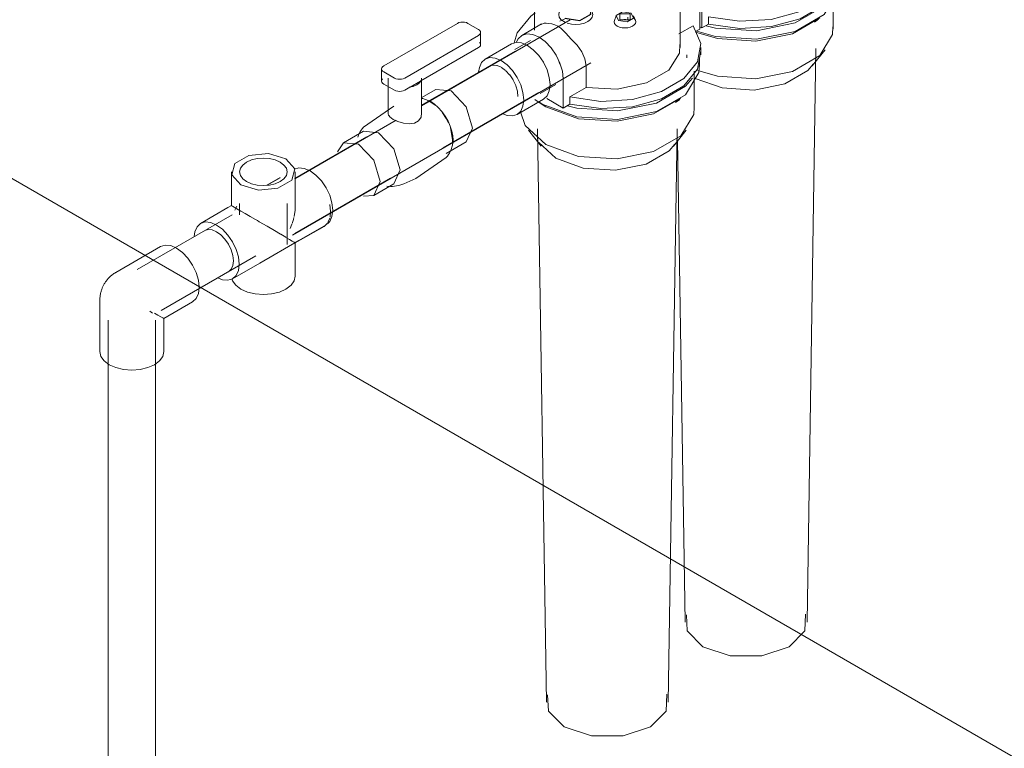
# Model space of a CAD drawing. Header units: metres. Extents: x -54598 to 1827199, y -329446 to -256744.
# Tile 314 of 474: x 204750 to 205413, y -285077 to -284587. Entities that reach past the tile are written whole.
import ezdxf

# ---------------------------------------------------------------- set-up
doc = ezdxf.new("R2010")
doc.units = ezdxf.units.M
for name, color, linetype, lineweight in [('G-ANNO-SYMB', 7, 'Continuous', 9), ('M-EQPM', 7, 'Continuous', 20), ('P-PIPE', 7, 'Continuous', 20)]:
    doc.layers.add(name, color=color, linetype=linetype, lineweight=lineweight)

# ---------------------------------------------------------------- blocks, each defined once
blk = doc.blocks.new('Reflex_Fillsoft_II - Reflex Fillsoft II-543100-AKS11')
at = {"layer": 'M-EQPM', "color": 150}
for p, q in [((-18473.47, 10109.38), (-18473.47, 10134.69)), ((-18563.08, 10128.73), (-18563.08, 10109.13)), ((-18561.67, 10109.95), (-18561.67, 10129.54)), ((-18674.31, 10127.09), (-18674.31, 10108.36)), ((-18576.31, 10096.88), (-18576.31, 10127.09)), ((-18654.2, 10115.78), (-18657.18, 10114.58)), ((-18654.63, 10115.6), (-18655.73, 10115.26)), ((-18653.46, 10113.64), (-18654.65, 10114.23)), ((-18619.32, 10118.16), (-18620.54, 10115.06)), ((-18611.59, 10115.09), (-18611.59, 10117.25)), ((-18606.39, 10115.06), (-18607.61, 10118.16)), ((-18557.18, 10112.54), (-18557.18, 10117.44)), ((-18486.01, 10113.79), (-18483.26, 10115.81)), ((-18669.49, 10112.63), (-18682.77, 10104.96)), ((-18669.88, 10112.37), (-18667.89, 10113.09)), ((-18567.57, 10111.44), (-18577.14, 10105.92)), ((-18563.08, 10109.13), (-18565.9, 10107.5)), ((-18563.08, 10110.76), (-18561.67, 10109.95)), ((-18561.67, 10109.95), (-18557.18, 10112.54)), ((-18562.31, 10091.98), (-18562.31, 10096.88)), ((-18490.97, 9710.47), (-18484.98, 10096.07)), ((-18487.5, 10084.43), (-18478.88, 10095.2)), ((-18571.81, 10089.78), (-18571.81, 10091.98)), ((-18563.7, 10085.77), (-18563.31, 10089.61)), ((-18563.31, 10084.06), (-18563.31, 10089.78)), ((-18639.64, 10084.53), (-18639.64, 10069.83)), ((-18655.01, 10056.06), (-18655.01, 10075.65)), ((-18566.81, 10055.49), (-18566.81, 10080.8)), ((-18639.64, 10069.83), (-18650.52, 10063.55)), ((-18674.02, 10061.92), (-18671.27, 10059.9)), ((-18655.01, 10056.06), (-18666.1, 10062.46)), ((-18650.52, 10063.55), (-18650.52, 10058.65)), ((-18579.35, 10059.9), (-18576.6, 10061.92)), ((-18671.49, 10060.18), (-18669.15, 10058.75)), ((-18671.27, 10059.9), (-18666.67, 10056.92)), ((-18650.52, 10058.65), (-18655.01, 10056.06)), ((-18678.4, 10041.31), (-18669.78, 10030.55)), ((-18672.3, 10042.18), (-18666.31, 9656.58)), ((-18584.31, 9656.58), (-18578.32, 10042.18)), ((-18580.84, 10030.55), (-18572.21, 10041.31)), ((-18578.01, 10034.7), (-18572.97, 9710.47)), ((-18671.56, 10033.08), (-18659.96, 10022.42))]:
    blk.add_line(p, q, dxfattribs=at)
for points in [[(-18557.18, 10117.44, 0), (-18536.32, 10114.49, 0), (-18515, 10115.74, 0), (-18495.65, 10121.05, 0), (-18480.5, 10129.8, 0), (-18471.3, 10140.97, 0), (-18469.12, 10153.29, 0), (-18474.23, 10165.33, 0)], [(-18469.12, 10148.36, 0), (-18471.31, 10136.06, 0), (-18480.5, 10124.9, 0), (-18495.63, 10116.16, 0), (-18514.96, 10110.85, 0), (-18536.28, 10109.58, 0), (-18557.18, 10112.54, 0)], [(-18565.09, 10107.69, 0), (-18552.45, 10104.17, 0), (-18525.03, 10102.38, 0), (-18498.98, 10107.64, 0), (-18479.47, 10118.91, 0), (-18470.36, 10133.95, 0), (-18470.07, 10139.93, 0)], [(-18558.76, 10111.39, 0), (-18552.45, 10109.88, 0), (-18525.03, 10108.1, 0), (-18498.98, 10113.36, 0), (-18479.47, 10124.62, 0), (-18474.61, 10130.08, 0)], [(-18654.65, 10114.23, 0), (-18656.48, 10115.61, 0), (-18657.63, 10117.21, 0), (-18658.02, 10118.93, 0), (-18657.63, 10120.65, 0), (-18657.28, 10121.27, 0)], [(-18653.95, 10116.27, 0), (-18643.8, 10114.71, 0), (-18636.38, 10118.99, 0), (-18636.78, 10122.29, 0)], [(-18635.41, 10120.65, 0), (-18635.02, 10118.93, 0), (-18635.41, 10117.21, 0), (-18636.56, 10115.61, 0), (-18638.39, 10114.23, 0), (-18640.77, 10113.18, 0), (-18643.55, 10112.52, 0), (-18646.52, 10112.29, 0), (-18649.5, 10112.52, 0), (-18652.27, 10113.18, 0)], [(-18609.22, 10119.85, 0), (-18615.02, 10120.74, 0), (-18619.26, 10118.29, 0), (-18617.71, 10114.95, 0)], [(-18673.87, 10120.05, 0), (-18676.78, 10117.86, 0), (-18685.98, 10106.68, 0), (-18688.08, 10099.98, 0)], [(-18653.59, 10116.48, 0), (-18643.93, 10114.98, 0), (-18636.86, 10119.07, 0), (-18636.6, 10120.32, 0)], [(-18618.59, 10111.17, 0), (-18619.74, 10112.04, 0), (-18620.47, 10113.05, 0), (-18620.71, 10114.13, 0), (-18620.47, 10115.22, 0)], [(-18607.19, 10116.22, 0), (-18606.46, 10115.22, 0), (-18606.21, 10114.13, 0), (-18606.46, 10113.05, 0), (-18607.19, 10112.04, 0), (-18608.34, 10111.17, 0), (-18609.84, 10110.51, 0), (-18611.59, 10110.09, 0), (-18613.46, 10109.95, 0), (-18615.34, 10110.09, 0), (-18617.09, 10110.51, 0), (-18618.59, 10111.17, 0)], [(-18617.71, 10114.95, 0), (-18611.91, 10114.05, 0), (-18607.67, 10116.5, 0), (-18609.22, 10119.85, 0)], [(-18609.93, 10119.44, 0), (-18617, 10119.44, 0), (-18617, 10115.36, 0)], [(-18617, 10115.36, 0), (-18609.93, 10115.36, 0), (-18609.93, 10119.44, 0)], [(-18612.14, 10115.46, 0), (-18612.78, 10115.61, 0), (-18613.46, 10115.66, 0), (-18614.15, 10115.61, 0), (-18614.79, 10115.46, 0)], [(-18566.01, 10107.22, 0), (-18551.29, 10102.81, 0), (-18525.42, 10101.12, 0), (-18500.85, 10106.09, 0), (-18482.44, 10116.72, 0)], [(-18667.89, 10113.09, 0), (-18666.49, 10113.13, 0), (-18664.71, 10113.02, 0), (-18662.69, 10112.7, 0), (-18660.58, 10112.11, 0), (-18658.54, 10111.17, 0)], [(-18658.54, 10111.17, 0), (-18656.69, 10109.86, 0), (-18654.97, 10108.24, 0), (-18653.27, 10106.41, 0), (-18651.48, 10104.46, 0), (-18649.56, 10102.51, 0)], [(-18650.52, 10063.55, 0), (-18629.66, 10060.6, 0), (-18608.34, 10061.85, 0), (-18588.98, 10067.16, 0), (-18573.84, 10075.91, 0), (-18564.64, 10087.08, 0), (-18562.46, 10099.4, 0), (-18567.57, 10111.44, 0)], [(-18564.48, 10081.3, 0), (-18551.29, 10077.5, 0), (-18525.42, 10075.81, 0), (-18500.85, 10080.78, 0), (-18482.44, 10091.41, 0), (-18473.84, 10105.59, 0), (-18473.51, 10110.65, 0)], [(-18655.01, 10075.65, 0), (-18655.56, 10080.83, 0), (-18657.19, 10086.3, 0), (-18659.77, 10091.68, 0), (-18663.14, 10096.61, 0), (-18667.06, 10100.75, 0), (-18671.27, 10103.82, 0), (-18675.48, 10105.61, 0), (-18679.4, 10106, 0), (-18682.77, 10104.96, 0), (-18685.36, 10102.57, 0), (-18686.46, 10100.53, 0)], [(-18649.56, 10102.51, 0), (-18645.67, 10098.39, 0), (-18642.5, 10093.94, 0), (-18640.39, 10089.25, 0), (-18639.64, 10084.53, 0)], [(-18650.52, 10058.65, 0), (-18629.66, 10055.7, 0), (-18608.34, 10056.96, 0), (-18588.98, 10062.27, 0), (-18573.84, 10071.01, 0), (-18564.64, 10082.18, 0), (-18562.46, 10094.5, 0)], [(-18639.64, 10069.83, 0), (-18618.66, 10068.85, 0), (-18598.91, 10073.05, 0), (-18584.03, 10081.64, 0), (-18576.76, 10093.04, 0), (-18576.45, 10098.76, 0)], [(-18669.15, 10058.75, 0), (-18645.79, 10050.28, 0), (-18618.37, 10048.49, 0), (-18592.32, 10053.76, 0), (-18572.81, 10065.02, 0), (-18563.7, 10080.06, 0), (-18563.4, 10086.04, 0)], [(-18566.13, 10076.04, 0), (-18548.15, 10069.61, 0), (-18526.48, 10068.2, 0), (-18505.9, 10072.36, 0), (-18490.48, 10081.26, 0), (-18486.53, 10085.79, 0)], [(-18652.09, 10057.5, 0), (-18645.79, 10055.99, 0), (-18618.37, 10054.21, 0), (-18592.32, 10059.47, 0), (-18572.81, 10070.74, 0), (-18567.94, 10076.21, 0)], [(-18666.67, 10056.92, 0), (-18644.63, 10048.92, 0), (-18618.76, 10047.24, 0), (-18594.19, 10052.2, 0), (-18575.78, 10062.83, 0)], [(-18666.67, 10031.6, 0), (-18644.63, 10023.61, 0), (-18618.76, 10021.92, 0), (-18594.19, 10026.89, 0), (-18575.78, 10037.52, 0), (-18567.18, 10051.71, 0), (-18566.85, 10056.76, 0)], [(-18683.71, 10053.48, 0), (-18680.53, 10044.33, 0), (-18666.67, 10031.6, 0)], [(-18659.96, 10022.42, 0), (-18641.49, 10015.72, 0), (-18619.82, 10014.31, 0), (-18599.24, 10018.47, 0), (-18583.82, 10027.37, 0), (-18579.87, 10031.9, 0)], [(-18572.12, 9715.46, 0), (-18571.57, 9704.55, 0), (-18560.96, 9693.94, 0)], [(-18560.96, 9693.94, 0), (-18542.58, 9687.82, 0), (-18521.36, 9687.82, 0), (-18502.98, 9693.94, 0), (-18492.37, 9704.55, 0), (-18491.99, 9715.9, 0)], [(-18665.45, 9661.57, 0), (-18664.91, 9650.66, 0), (-18654.3, 9640.05, 0)], [(-18654.3, 9640.05, 0), (-18635.92, 9633.93, 0), (-18614.7, 9633.93, 0), (-18596.32, 9640.05, 0), (-18585.71, 9650.66, 0), (-18585.33, 9662.02, 0)]]:
    blk.add_polyline3d(points, dxfattribs=at)
blk = doc.blocks.new('ADSK_Полипропилен_Тройник - Универсальный-675123-AKS11')
at = {"layer": 'P-PIPE', "color": 150}
for p, q in [((-18878.2, 10013.18), (-18878.2, 9991.95)), ((-18845.34, 10009.46), (-18854.37, 10004.25)), ((-18835.2, 9991.95), (-18835.2, 10013.18)), ((-18880.53, 9989.14), (-18898.91, 9978.53)), ((-18878.18, 9990.5), (-18880.53, 9989.14)), ((-18878.2, 9991.95), (-18878.2, 9990.47)), ((-18878.03, 9990.39), (-18878.04, 9990.4)), ((-18835.2, 9990.47), (-18835.2, 9991.95)), ((-18837.48, 9978.04), (-18838.61, 9975.1)), ((-18832.87, 9967.01), (-18814.48, 9977.62)), ((-18896.16, 9973.76), (-18893.82, 9974.49)), ((-18893.82, 9974.49), (-18891.09, 9974.22)), ((-18891.09, 9974.22), (-18888.16, 9972.97)), ((-18888.16, 9972.97), (-18885.24, 9970.83)), ((-18885.24, 9970.83), (-18882.51, 9967.95)), ((-18841.52, 9969.31), (-18844.86, 9971.24)), ((-18882.51, 9967.95), (-18880.16, 9964.52)), ((-18880.16, 9964.52), (-18878.37, 9960.78)), ((-18859.03, 9951.9), (-18832.87, 9967.01)), ((-18878.37, 9960.78), (-18877.24, 9956.98)), ((-18877.24, 9956.98), (-18876.85, 9953.37)), ((-18877.24, 9950.22), (-18878.37, 9947.72)), ((-18877.41, 9941.29), (-18859.03, 9951.9)), ((-18876.85, 9953.37), (-18877.24, 9950.22)), ((-18878.37, 9947.72), (-18880.16, 9946.05))]:
    blk.add_line(p, q, dxfattribs=at)
for points in [[(-18841.49, 10021.96, 0), (-18853.33, 10025.44, 0), (-18866.46, 10024.24, 0), (-18875.85, 10018.82, 0), (-18877.93, 10011.24, 0), (-18871.9, 10004.4, 0)], [(-18871.9, 10004.4, 0), (-18860.06, 10000.92, 0), (-18846.94, 10002.12, 0), (-18837.54, 10007.55, 0), (-18835.46, 10015.12, 0), (-18841.49, 10021.96, 0)], [(-18845.38, 10019.71, 0), (-18848.7, 10021.18, 0), (-18852.56, 10022.11, 0), (-18856.7, 10022.42, 0), (-18860.84, 10022.11, 0), (-18864.7, 10021.18, 0), (-18868.01, 10019.71, 0)], [(-18868.01, 10019.71, 0), (-18870.55, 10017.8, 0), (-18872.15, 10015.57, 0), (-18872.7, 10013.18, 0), (-18872.15, 10010.79, 0), (-18870.55, 10008.56, 0), (-18868.01, 10006.65, 0)], [(-18845.38, 10006.65, 0), (-18842.84, 10008.56, 0), (-18841.24, 10010.79, 0), (-18840.7, 10013.18, 0), (-18841.24, 10015.57, 0), (-18842.84, 10017.8, 0), (-18845.38, 10019.71, 0)], [(-18835.73, 10015, 0), (-18832.83, 10015.83, 0), (-18829.17, 10015.47, 0), (-18825.23, 10013.79, 0)], [(-18825.23, 10013.79, 0), (-18821.3, 10010.92, 0), (-18817.63, 10007.05, 0), (-18814.48, 10002.45, 0), (-18812.07, 9997.42, 0), (-18810.55, 9992.31, 0), (-18810.03, 9987.46, 0), (-18810.55, 9983.22, 0), (-18812.07, 9979.86, 0), (-18813.46, 9978.34, 0)], [(-18868.01, 10006.65, 0), (-18864.7, 10005.18, 0), (-18860.84, 10004.26, 0), (-18856.7, 10003.94, 0), (-18852.56, 10004.26, 0), (-18848.7, 10005.18, 0), (-18845.38, 10006.65, 0)], [(-18877.52, 9990.1, 0), (-18877.82, 9990.27, 0), (-18878.03, 9990.39, 0)], [(-18871.9, 9986.85, 0), (-18874.44, 9988.32, 0), (-18876.32, 9989.4, 0), (-18877.52, 9990.1, 0)], [(-18835.37, 9993.52, 0), (-18835.35, 9987.4, 0), (-18836.01, 9983.28, 0)], [(-18862.03, 9981.15, 0), (-18865.49, 9983.15, 0), (-18868.84, 9985.09, 0), (-18871.9, 9986.85, 0)], [(-18836.2, 9982.42, 0), (-18836.51, 9981.19, 0), (-18837.34, 9978.45, 0)], [(-18888.16, 9977.46, 0), (-18892.1, 9979.13, 0), (-18895.77, 9979.5, 0), (-18898.91, 9978.53, 0), (-18901.33, 9976.28, 0), (-18902.85, 9972.93, 0), (-18903.34, 9969.73, 0)], [(-18887.22, 9941.84, 0), (-18884.23, 9940.68, 0), (-18880.56, 9940.31, 0), (-18877.41, 9941.29, 0), (-18875, 9943.53, 0), (-18873.48, 9946.88, 0), (-18872.96, 9951.13, 0), (-18873.48, 9955.97, 0), (-18875, 9961.08, 0), (-18877.41, 9966.11, 0), (-18880.56, 9970.72, 0), (-18884.23, 9974.59, 0), (-18888.16, 9977.46, 0)], [(-18859.41, 9979.64, 0), (-18860.72, 9980.39, 0), (-18862.03, 9981.15, 0)], [(-18845.08, 9971.37, 0), (-18849.3, 9973.8, 0), (-18854.11, 9976.58, 0), (-18859.41, 9979.64, 0)]]:
    blk.add_polyline3d(points, dxfattribs=at)
blk = doc.blocks.new('ADSK_Полипропилен_Муфта переходная - Переходной-675098-AKS11')
at = {"layer": 'P-PIPE', "color": 150}
for p, q in [((-18676.94, 10101.48), (-18687.55, 10095.36)), ((-18689.8, 10099.26), (-18707.48, 10089.05)), ((-18702.38, 10085.01), (-18704.73, 10084.29)), ((-18699.65, 10084.74), (-18702.05, 10085.03)), ((-18696.73, 10083.5), (-18699.42, 10084.68)), ((-18693.8, 10081.36), (-18696.54, 10083.39)), ((-18691.07, 10078.48), (-18693.65, 10081.22)), ((-18688.73, 10075.05), (-18690.94, 10078.32)), ((-18686.93, 10071.31), (-18688.62, 10074.87)), ((-18685.8, 10067.5), (-18686.85, 10071.1)), ((-18670.55, 10065.92), (-18659.94, 10072.04)), ((-18685.98, 10051.81), (-18668.3, 10062.02)), ((-18685.41, 10063.9), (-18685.75, 10067.27))]:
    blk.add_line(p, q, dxfattribs=at)
for points in [[(-18663.85, 10071.86, 0), (-18664.36, 10076.7, 0), (-18665.88, 10081.81, 0), (-18668.3, 10086.84, 0), (-18671.45, 10091.45, 0), (-18675.11, 10095.32, 0), (-18679.05, 10098.19, 0), (-18682.98, 10099.87, 0), (-18686.65, 10100.23, 0), (-18689.8, 10099.26, 0)], [(-18681.52, 10061.65, 0), (-18682.04, 10066.5, 0), (-18683.56, 10071.61, 0), (-18685.98, 10076.64, 0), (-18689.13, 10081.25, 0), (-18692.79, 10085.12, 0), (-18696.73, 10087.99, 0), (-18700.66, 10089.66, 0), (-18704.33, 10090.02, 0), (-18707.48, 10089.05, 0), (-18709.89, 10086.81, 0), (-18711.41, 10083.45, 0), (-18711.9, 10080.28, 0)], [(-18658.94, 10089.78, 0), (-18658.03, 10087.69, 0), (-18657.32, 10085.59, 0)], [(-18668.3, 10062.02, 0), (-18665.88, 10064.26, 0), (-18664.36, 10067.62, 0), (-18663.85, 10071.86, 0)], [(-18695.56, 10052.26, 0), (-18692.79, 10051.2, 0), (-18689.13, 10050.84, 0), (-18685.98, 10051.81, 0), (-18683.56, 10054.05, 0), (-18682.04, 10057.41, 0), (-18681.52, 10061.65, 0)]]:
    blk.add_polyline3d(points, dxfattribs=at)
blk = doc.blocks.new('ADSK_Полипропилен_Отвод - Универсальный-675131-AKS11')
at = {"layer": 'P-PIPE', "color": 150}
for p, q in [((-18925.85, 9962.97), (-18955.91, 9945.62)), ((-18966.66, 9927), (-18966.66, 9892.3)), ((-18923.66, 9914.59), (-18904.35, 9925.73)), ((-18933.1, 9919.6), (-18931.3, 9918.15)), ((-18923.66, 9892.3), (-18923.66, 9914.59))]:
    blk.add_line(p, q, dxfattribs=at)
for points in [[(-18925.85, 9962.97, 0), (-18922.71, 9963.94, 0), (-18919.04, 9963.58, 0), (-18915.1, 9961.91, 0)], [(-18915.1, 9961.91, 0), (-18911.17, 9959.04, 0), (-18907.5, 9955.17, 0), (-18904.35, 9950.56, 0), (-18901.94, 9945.53, 0), (-18900.42, 9940.42, 0), (-18899.9, 9935.57, 0), (-18900.42, 9931.33, 0), (-18901.94, 9927.97, 0), (-18904.35, 9925.73, 0)], [(-18966.66, 9927, 0), (-18966.64, 9927.73, 0), (-18966.61, 9928.43, 0), (-18966.55, 9929.11, 0), (-18966.48, 9929.76, 0), (-18966.39, 9930.39, 0), (-18966.28, 9930.99, 0), (-18966.16, 9931.58, 0), (-18966.03, 9932.14, 0), (-18965.89, 9932.69, 0), (-18965.74, 9933.22, 0), (-18965.57, 9933.74, 0), (-18965.4, 9934.24, 0), (-18965.22, 9934.73, 0), (-18965.03, 9935.21, 0), (-18964.82, 9935.68, 0), (-18964.62, 9936.14, 0), (-18964.4, 9936.6, 0), (-18964.17, 9937.04, 0), (-18963.93, 9937.48, 0), (-18963.68, 9937.91, 0), (-18963.43, 9938.33, 0), (-18963.16, 9938.75, 0), (-18962.88, 9939.17, 0), (-18962.59, 9939.58, 0), (-18962.29, 9939.99, 0), (-18961.97, 9940.4, 0), (-18961.64, 9940.8, 0), (-18961.3, 9941.21, 0), (-18960.93, 9941.61, 0), (-18960.55, 9942.01, 0), (-18960.16, 9942.4, 0), (-18959.74, 9942.8, 0), (-18959.3, 9943.2, 0), (-18958.83, 9943.59, 0), (-18958.34, 9943.98, 0), (-18957.82, 9944.37, 0), (-18957.28, 9944.76, 0), (-18956.7, 9945.14, 0), (-18956.08, 9945.52, 0), (-18955.91, 9945.62, 0)], [(-18923.73, 9914.63, 0), (-18924.43, 9915.03, 0), (-18925.75, 9915.8, 0), (-18927.61, 9916.87, 0), (-18929.95, 9918.22, 0)], [(-18960.36, 9883.52, 0), (-18963.78, 9886.09, 0), (-18965.92, 9889.09, 0), (-18966.66, 9892.3, 0)], [(-18923.66, 9892.3, 0), (-18924.39, 9889.09, 0), (-18926.54, 9886.09, 0), (-18929.95, 9883.52, 0), (-18934.41, 9881.55, 0), (-18939.59, 9880.31, 0), (-18945.16, 9879.89, 0), (-18950.72, 9880.31, 0), (-18955.91, 9881.55, 0), (-18960.36, 9883.52, 0)]]:
    blk.add_polyline3d(points, dxfattribs=at)
blk = doc.blocks.new('ADSK_Полипропилен_Отвод - Универсальный-V94-AKS11')
at = {"layer": 'P-PIPE'}
for p, q in [((-18845.34, 10009.22), (-18854.13, 10004.14)), ((-18811.97, 9991.24), (-18811.45, 9986.61)), ((-18811.97, 9982.16), (-18813.3, 9979.08)), ((-18811.45, 9986.4), (-18811.84, 9982.68)), ((-18835.2, 9965.42), (-18815.9, 9976.56)), ((-18813.78, 9978.41), (-18815.9, 9976.56)), ((-18835.2, 9943.13), (-18835.2, 9965.42))]:
    blk.add_line(p, q, dxfattribs=at)
for points in [[(-18875.94, 9987.42, 0), (-18875.72, 9987.87, 0), (-18875.48, 9988.3, 0), (-18875.23, 9988.74, 0), (-18874.98, 9989.16, 0), (-18874.71, 9989.58, 0), (-18874.43, 9990, 0)], [(-18835.28, 9965.46, 0), (-18835.97, 9965.86, 0), (-18837.3, 9966.62, 0), (-18839.16, 9967.7, 0), (-18841.5, 9969.05, 0)], [(-18835.2, 9943.13, 0), (-18835.94, 9939.91, 0), (-18838.08, 9936.92, 0), (-18841.5, 9934.35, 0), (-18845.95, 9932.38, 0), (-18851.14, 9931.14, 0), (-18856.7, 9930.71, 0), (-18862.27, 9931.14, 0), (-18867.45, 9932.38, 0), (-18871.91, 9934.35, 0)], [(-18871.91, 9934.35, 0), (-18875.32, 9936.92, 0), (-18877.47, 9939.91, 0), (-18877.93, 9941.16, 0)]]:
    blk.add_polyline3d(points, dxfattribs=at)
blk = doc.blocks.new('ADSK_Кран шаровой ППР_DN20-63 - Кран шаровый ППР 32-V102-AKS11')
at = {"layer": 'P-PIPE', "color": 150}
for p, q in [((-18726.15, 10113.05), (-18775.65, 10084.47)), ((-18712.01, 10108.96), (-18719.08, 10113.05)), ((-18761.51, 10076.3), (-18712.01, 10104.88)), ((-18710.55, 10098.76), (-18710.55, 10106.92)), ((-18712.01, 10096.72), (-18750.71, 10074.38)), ((-18777.12, 10082.43), (-18777.12, 10074.26)), ((-18775.65, 10080.39), (-18768.58, 10076.3)), ((-18772.76, 10076.3), (-18772.76, 10052.18)), ((-18750.9, 10074.26), (-18757.98, 10070.18)), ((-18750.26, 10052.18), (-18750.26, 10076.3)), ((-18768.58, 10068.14), (-18775.65, 10072.22)), ((-18758.2, 10070.05), (-18761.51, 10068.14)), ((-18740.6, 10068.66), (-18750.64, 10062.86)), ((-18730.75, 10042.7), (-18729.41, 10034.91)), ((-18720.2, 10033.33), (-18715.97, 10042.66)), ((-18789.39, 10040.49), (-18802.82, 10032.73)), ((-18729.41, 10034.91), (-18729.53, 10032.84)), ((-18733.63, 10025.57), (-18720.2, 10033.33)), ((-18768.99, 10005.16), (-18764.76, 10014.5)), ((-18782.42, 9997.4), (-18768.99, 10005.16))]:
    blk.add_line(p, q, dxfattribs=at)
for points in [[(-18719.08, 10113.05, 0), (-18720.12, 10113.51, 0), (-18721.32, 10113.79, 0), (-18722.62, 10113.89, 0), (-18723.91, 10113.79, 0), (-18725.12, 10113.51, 0), (-18726.15, 10113.05, 0)], [(-18712.01, 10104.88, 0), (-18711.22, 10105.48, 0), (-18710.72, 10106.18, 0), (-18710.55, 10106.92, 0), (-18710.72, 10107.67, 0), (-18711.22, 10108.37, 0), (-18712.01, 10108.96, 0)], [(-18711.22, 10100.2, 0), (-18710.72, 10099.5, 0), (-18710.55, 10098.76, 0), (-18710.72, 10098.01, 0), (-18711.22, 10097.31, 0), (-18712.01, 10096.72, 0)], [(-18775.65, 10084.47, 0), (-18776.45, 10083.87, 0), (-18776.95, 10083.17, 0), (-18777.12, 10082.43, 0), (-18776.95, 10081.68, 0), (-18776.45, 10080.98, 0), (-18775.65, 10080.39, 0)], [(-18775.65, 10072.22, 0), (-18776.45, 10072.82, 0), (-18776.95, 10073.52, 0), (-18777.12, 10074.26, 0), (-18776.95, 10075.01, 0), (-18776.45, 10075.71, 0)], [(-18768.58, 10076.3, 0), (-18767.54, 10075.85, 0), (-18766.34, 10075.56, 0), (-18765.04, 10075.46, 0), (-18763.75, 10075.56, 0), (-18762.54, 10075.85, 0), (-18761.51, 10076.3, 0)], [(-18758.6, 10070.03, 0), (-18755.88, 10070.68, 0), (-18753.55, 10071.71, 0), (-18751.77, 10073.06, 0), (-18750.64, 10074.62, 0)], [(-18761.51, 10068.14, 0), (-18762.54, 10067.68, 0), (-18763.75, 10067.39, 0), (-18765.04, 10067.29, 0), (-18766.34, 10067.39, 0), (-18767.54, 10067.68, 0), (-18768.58, 10068.14, 0)], [(-18715.97, 10042.66, 0), (-18720.2, 10056.88, 0), (-18730.4, 10067.65, 0), (-18740.6, 10068.66, 0)], [(-18729.11, 10034.4, 0), (-18729.31, 10037.36, 0), (-18729.93, 10040.57, 0), (-18730.99, 10043.95, 0), (-18732.49, 10047.36, 0), (-18734.38, 10050.68, 0), (-18736.59, 10053.75, 0), (-18739.02, 10056.45, 0), (-18741.58, 10058.69, 0), (-18744.15, 10060.42, 0), (-18749.38, 10062.43, 0), (-18750.64, 10062.56, 0)], [(-18746.16, 10061.02, 0), (-18743.83, 10059.89, 0), (-18741.18, 10058.08, 0)], [(-18768.93, 10057.41, 0), (-18789.25, 10043.26, 0), (-18790.16, 10042.21, 0), (-18790.9, 10041.25, 0), (-18791.52, 10040.34, 0), (-18792.5, 10038.55, 0), (-18793.14, 10036.49, 0)], [(-18772.72, 10051.77, 0), (-18771.72, 10050.11, 0), (-18769.46, 10048.45, 0)], [(-18769.46, 10048.45, 0), (-18766.24, 10046.95, 0), (-18762.48, 10045.86, 0), (-18758.62, 10045.45, 0), (-18755.07, 10045.99, 0), (-18752.28, 10047.6, 0), (-18750.64, 10050.06, 0), (-18750.3, 10052.89, 0)], [(-18736.11, 10052.84, 0), (-18733.63, 10049.12, 0), (-18732.09, 10046.12, 0)], [(-18764.76, 10014.5, 0), (-18768.99, 10028.71, 0), (-18779.19, 10039.48, 0), (-18789.39, 10040.49, 0)], [(-18806.74, 10026.64, 0), (-18802.82, 10032.73, 0), (-18792.62, 10031.72, 0), (-18782.42, 10020.96, 0), (-18778.2, 10006.74, 0)], [(-18773.64, 10003.63, 0), (-18771.12, 10003.37, 0), (-18769.84, 10003.4, 0), (-18768.5, 10003.54, 0), (-18767.07, 10003.78, 0), (-18765.52, 10004.13, 0), (-18762.14, 10005.17, 0), (-18754.09, 10008.65, 0), (-18733.77, 10022.8, 0), (-18732.86, 10023.85, 0), (-18732.12, 10024.81, 0), (-18731.5, 10025.72, 0), (-18730.52, 10027.51, 0), (-18729.39, 10031.15, 0), (-18729.11, 10034.4, 0)], [(-18778.2, 10006.74, 0), (-18782.42, 9997.4, 0), (-18789.27, 9996.93, 0)]]:
    blk.add_polyline3d(points, dxfattribs=at)
blk = doc.blocks.new('fasdfsf')
at = {"layer": 'G-ANNO-SYMB'}
blk.add_line((436533.99, 103222.22), (442271.11, 99909.9), dxfattribs=at)
at = {"layer": 'P-PIPE'}
for p, q in [((440169.24, 101446.94), (440069.18, 101389.17)), ((439982.52, 101302.18), (440183.04, 101417.96)), ((440052.27, 101379.4), (439983.98, 101339.98))]:
    blk.add_line(p, q, dxfattribs=at)
at = {"layer": 'P-PIPE', "color": 150}
for p, q in [((440132.15, 101425.76), (440069.17, 101389.4)), ((440083.72, 101360.85), (440148.15, 101398.05)), ((440032.36, 101368.15), (439983.99, 101340.22)), ((439983.94, 101303.24), (440048.36, 101340.44)), ((439946.85, 101323.43), (439946.85, 101315.87)), ((439978.85, 101295.83), (439978.85, 101323.42)), ((439941.77, 101315.85), (439878.06, 101279.07)), ((439894.06, 101251.35), (439957.77, 101288.14)), ((439888.25, 101249.62), (439886.47, 101251.06)), ((439858.4, 101245), (439858.39, 100618.51)), ((439890.39, 100618.51), (439890.4, 101245))]:
    blk.add_line(p, q, dxfattribs=at)
at = {"layer": 'M-EQPM', "color": 150}
blk.add_blockref('Reflex_Fillsoft_II - Reflex Fillsoft II-543100-AKS11', (458819.55, 91331.47), dxfattribs=at)
at = {"layer": 'P-PIPE', "color": 150}
for name in ['ADSK_Кран шаровой ППР_DN20-63 - Кран шаровый ППР 32-V102-AKS11', 'ADSK_Полипропилен_Муфта переходная - Переходной-675098-AKS11', 'ADSK_Полипропилен_Тройник - Универсальный-675123-AKS11', 'ADSK_Полипропилен_Отвод - Универсальный-675131-AKS11']:
    blk.add_blockref(name, (458819.55, 91331.47), dxfattribs=at)
at = {"layer": 'P-PIPE'}
blk.add_blockref('ADSK_Полипропилен_Отвод - Универсальный-V94-AKS11', (458819.55, 91331.47), dxfattribs=at)

msp = doc.modelspace()

# ---------------------------------------------------------------- block references
at = {"color": 5, "lineweight": 30}
msp.add_blockref('fasdfsf', (-235048.77, -386034.09), dxfattribs=at)

doc.saveas('drawing.dxf')
